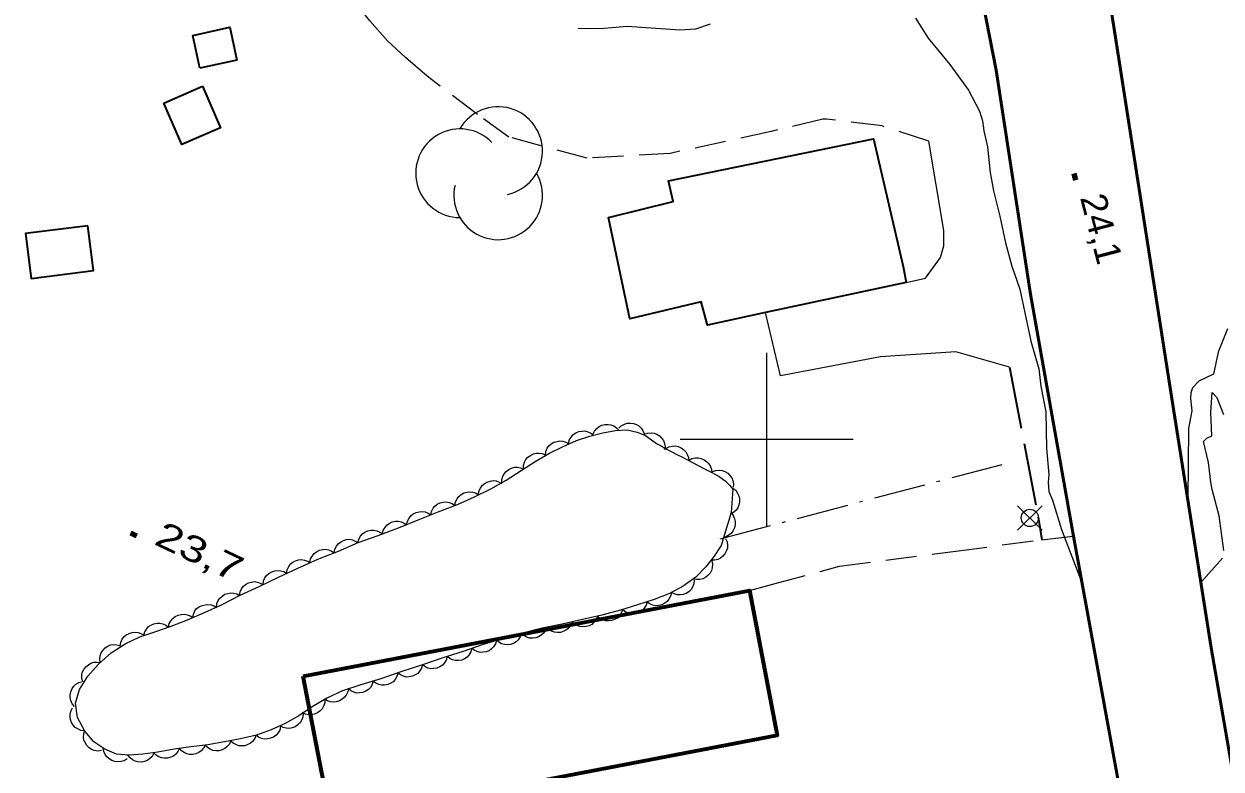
# Model space of a CAD drawing. Extents: x 356765 to 358572, y 5103174 to 5104650.
# Drawn here: x 358057.1 to 358126.3, y 5103980.9 to 5104024 of the extents above; entities that cross this region are included whole.
import ezdxf

# ---------------------------------------------------------------- set-up
doc = ezdxf.new("R2010")
doc.units = 0
doc.header["$LTSCALE"] = 0.6
for name, pattern in [('DOT_DASHED', [7.7, 5, -1.2, 0.3, -1.2]), ('LONG_DASHED', [7.5, 6, -1.5]), ('MEDIUM_DASHED', [4.5, 3, -1.5])]:
    doc.linetypes.add(name, pattern=pattern)
for name, color, linetype, lineweight in [('19', 7, 'Continuous', 13), ('2', 7, 'Continuous', 13), ('21', 7, 'Continuous', 53), ('3', 7, 'Continuous', 140), ('31', 7, 'Continuous', 70), ('36', 7, 'Continuous', 13), ('41', 7, 'DOT_DASHED', 25), ('44', 7, 'Continuous', 25), ('52', 7, 'Continuous', 13), ('61', 7, 'Continuous', 13)]:
    doc.layers.add(name, color=color, linetype=linetype, lineweight=lineweight)

msp = doc.modelspace()

# ---------------------------------------------------------------- linework, layer by layer
at = {"layer": '19', "linetype": 'MEDIUM_DASHED'}
msp.add_lwpolyline([(358083.27, 5104018.78), (358080.37, 5104020.98), (358079.11, 5104022.07), (358078.08, 5104023.03), (358077.06, 5104024.19), (358075.57, 5104026.09), (358074.78, 5104027.31), (358073.89, 5104028.69), (358072.98, 5104031.45), (358072.54, 5104033.8)], dxfattribs=at)
at = {"layer": '19'}
for points in [[(358108.05, 5104009.07), (358109.18, 5104009.31), (358110.05, 5104010.5), (358110.24, 5104011.18), (358110.24, 5104012.06), (358109.36, 5104017.23)], [(358114.03, 5104004.17), (358110.93, 5104005.05), (358106.57, 5104004.76), (358100.79, 5104003.67), (358099.92, 5104007.32)]]:
    msp.add_lwpolyline(points, dxfattribs=at)
at = {"layer": '2'}
for points in [[(358089.1, 5104023.76), (358089.65, 5104023.74), (358090.59, 5104023.76), (358091.93, 5104023.87), (358094.97, 5104023.66), (358095.89, 5104023.73), (358096.75, 5104024.01)], [(358108.59, 5104024.34), (358109.33, 5104023.18), (358110.59, 5104021.67), (358111.66, 5104020.18), (358112.29, 5104018.96), (358112.47, 5104018.4), (358112.55, 5104017.83), (358112.76, 5104016.91), (358112.91, 5104015.42), (358113.1, 5104014.36), (358113.47, 5104012.9), (358113.79, 5104011.36), (358114.17, 5104010), (358114.62, 5104008.68), (358115.27, 5104005.68), (358115.72, 5104004.07), (358115.84, 5104003.07), (358116.13, 5104001.59), (358116.17, 5103999.46), (358116.3, 5103997.96), (358116.27, 5103997.51), (358116.3, 5103996.99), (358116.51, 5103996.48), (358117.03, 5103994.78), (358118.23, 5103991.67)], [(358126.64, 5104006.38), (358126.09, 5104005.03), (358125.82, 5104003.76), (358124.98, 5104003.36), (358124.6, 5104002.97), (358124.51, 5104002.69), (358124.5, 5104002.36), (358124.57, 5104001.65), (358124.37, 5104000.63), (358124.33, 5103996.53)], [(358126.42, 5103993.58), (358126.15, 5103995.57), (358125.75, 5103997.09), (358125.66, 5103997.53), (358125.54, 5103998.65), (358125.24, 5103999.88), (358125.44, 5104000.07), (358125.73, 5104000.19), (358125.66, 5104001.54), (358125.74, 5104002.7), (358126.01, 5104002.42), (358126.4, 5104001.43)], [(358125.09, 5103991.72), (358126.35, 5103993.13)]]:
    msp.add_lwpolyline(points, dxfattribs=at)
at = {"layer": '21'}
for points in [[(358111.56, 5104089.84), (358112.18, 5104082.32), (358112.67, 5104075.36), (358112.94, 5104068.7), (358113.69, 5104063.91), (358114.73, 5104056.94), (358116.56, 5104045.55), (358120.06, 5104023.83), (358123.36, 5104002.72), (358125.68, 5103987.94), (358128.72, 5103970.5)], [(358126.57, 5103944.02), (358124.42, 5103956.36), (358122.99, 5103965), (358122.08, 5103970.54), (358117.73, 5103994.4), (358117.6, 5103995.16), (358115.24, 5104008.38), (358113.25, 5104021.34), (358110.21, 5104036.88), (358109.57, 5104041.24), (358108.36, 5104049.43), (358105.57, 5104053.09), (358101.86, 5104055.91), (358096.98, 5104057.93), (358092.42, 5104058.8), (358086.82, 5104058.8), (358082.27, 5104058.41), (358073.98, 5104057.11), (358060.14, 5104054.76), (358034.75, 5104050.25)]]:
    msp.add_lwpolyline(points, dxfattribs=at)
at = {"layer": '21', "linetype": 'LONG_DASHED', "lineweight": 35}
msp.add_lwpolyline([(358114.03, 5104004.17), (358115.68, 5103995.49), (358115.9, 5103994.19)], dxfattribs=at)
at = {"layer": '3'}
for p, q in [((358117.74, 5104015.37), (358117.85, 5104014.98)), ((358063.21, 5103994.59), (358063.57, 5103994.42))]:
    msp.add_line(p, q, dxfattribs=at)
at = {"layer": '31', "lineweight": 35}
for points in [[(358067.23, 5104021.44), (358066.81, 5104023.33), (358068.95, 5104023.81), (358069.37, 5104021.92), (358067.23, 5104021.44)], [(358067.38, 5104020.4), (358068.42, 5104018.01), (358066.18, 5104017.04), (358065.14, 5104019.42), (358067.38, 5104020.4)], [(358108.05, 5104009.07), (358099.92, 5104007.32), (358096.57, 5104006.59), (358096.21, 5104007.95), (358092.08, 5104006.97), (358090.85, 5104012.82), (358094.59, 5104013.74), (358094.31, 5104014.93), (358106.17, 5104017.36), (358107.89, 5104009.98), (358108.05, 5104009.07)], [(358060.75, 5104012.34), (358057.15, 5104011.89), (358057.47, 5104009.3), (358061.07, 5104009.75), (358060.75, 5104012.34)]]:
    msp.add_lwpolyline(points, close=True, dxfattribs=at)
at = {"layer": '31'}
msp.add_lwpolyline([(358073.2, 5103986.3), (358098.99, 5103991.26), (358100.6, 5103982.88), (358074.81, 5103977.92), (358073.2, 5103986.3)], close=True, dxfattribs=at)
at = {"layer": '36'}
for p, q in [((358115.91, 5103994.75), (358114.5, 5103996.16)), ((358114.5, 5103994.75), (358115.91, 5103996.16))]:
    msp.add_line(p, q, dxfattribs=at)
msp.add_circle((358115.2068, 5103995.4574), 0.5, dxfattribs=at)
at = {"layer": '41'}
msp.add_line((358113.59, 5103998.53), (358097.28, 5103994.23), dxfattribs=at)
at = {"layer": '44'}
for points in [[(358091.44, 5104000.64), (358091.59, 5104000.78), (358091.77, 5104000.88), (358091.93, 5104000.93), (358092.1, 5104000.94), (358092.29, 5104000.92), (358092.47, 5104000.85), (358092.61, 5104000.78), (358092.74, 5104000.65), (358092.84, 5104000.5), (358092.91, 5104000.33)], [(358088.53, 5103999.78), (358088.59, 5103999.98), (358088.7, 5104000.15), (358088.81, 5104000.28), (358088.96, 5104000.37), (358089.13, 5104000.45), (358089.32, 5104000.47), (358089.48, 5104000.48), (358089.65, 5104000.43), (358089.82, 5104000.36), (358089.96, 5104000.25)], [(358089.95, 5104000.28), (358090.04, 5104000.47), (358090.17, 5104000.62), (358090.3, 5104000.73), (358090.46, 5104000.81), (358090.63, 5104000.85), (358090.83, 5104000.86), (358090.99, 5104000.84), (358091.15, 5104000.77), (358091.31, 5104000.67), (358091.43, 5104000.54)], [(358092.91, 5104000.29), (358093.11, 5104000.36), (358093.31, 5104000.37), (358093.48, 5104000.35), (358093.64, 5104000.29), (358093.8, 5104000.19), (358093.93, 5104000.05), (358094.03, 5103999.92), (358094.09, 5103999.75), (358094.12, 5103999.57), (358094.11, 5103999.39)], [(358087.2, 5103999.09), (358087.23, 5103999.29), (358087.31, 5103999.48), (358087.4, 5103999.62), (358087.54, 5103999.73), (358087.69, 5103999.83), (358087.88, 5103999.88), (358088.04, 5103999.91), (358088.21, 5103999.89), (358088.39, 5103999.83), (358088.55, 5103999.74)], [(358094.16, 5103999.47), (358094.34, 5103999.57), (358094.54, 5103999.61), (358094.71, 5103999.62), (358094.88, 5103999.58), (358095.05, 5103999.51), (358095.2, 5103999.39), (358095.32, 5103999.28), (358095.4, 5103999.12), (358095.47, 5103998.95), (358095.49, 5103998.77)], [(358085.93, 5103998.28), (358085.94, 5103998.49), (358086, 5103998.68), (358086.07, 5103998.83), (358086.19, 5103998.96), (358086.33, 5103999.07), (358086.51, 5103999.15), (358086.66, 5103999.2), (358086.84, 5103999.2), (358087.02, 5103999.17), (358087.19, 5103999.1)], [(358095.49, 5103998.78), (358095.67, 5103998.88), (358095.87, 5103998.92), (358096.04, 5103998.93), (358096.21, 5103998.89), (358096.38, 5103998.82), (358096.53, 5103998.7), (358096.65, 5103998.59), (358096.74, 5103998.43), (358096.8, 5103998.26), (358096.82, 5103998.08)], [(358084.68, 5103997.46), (358084.68, 5103997.67), (358084.74, 5103997.86), (358084.82, 5103998.01), (358084.93, 5103998.14), (358085.08, 5103998.25), (358085.25, 5103998.33), (358085.41, 5103998.38), (358085.59, 5103998.38), (358085.77, 5103998.35), (358085.93, 5103998.28)], [(358096.85, 5103998.13), (358097.05, 5103998.2), (358097.25, 5103998.21), (358097.42, 5103998.2), (358097.58, 5103998.13), (358097.74, 5103998.04), (358097.87, 5103997.9), (358097.97, 5103997.77), (358098.03, 5103997.61), (358098.07, 5103997.42), (358098.06, 5103997.24)], [(358083.33, 5103996.79), (358083.36, 5103997), (358083.45, 5103997.18), (358083.54, 5103997.32), (358083.67, 5103997.43), (358083.83, 5103997.53), (358084.02, 5103997.58), (358084.18, 5103997.61), (358084.35, 5103997.59), (358084.53, 5103997.53), (358084.69, 5103997.44)], [(358081.97, 5103996.18), (358082, 5103996.38), (358082.1, 5103996.56), (358082.19, 5103996.7), (358082.33, 5103996.81), (358082.49, 5103996.9), (358082.68, 5103996.94), (358082.84, 5103996.97), (358083.01, 5103996.94), (358083.19, 5103996.88), (358083.34, 5103996.78)], [(358098.04, 5103997.18), (358098.2, 5103997.05), (358098.31, 5103996.88), (358098.39, 5103996.74), (358098.42, 5103996.56), (358098.43, 5103996.38), (358098.38, 5103996.19), (358098.32, 5103996.04), (358098.22, 5103995.9), (358098.08, 5103995.77), (358097.92, 5103995.68)], [(358080.57, 5103995.63), (358080.61, 5103995.83), (358080.71, 5103996.01), (358080.81, 5103996.14), (358080.95, 5103996.25), (358081.12, 5103996.33), (358081.31, 5103996.37), (358081.47, 5103996.39), (358081.64, 5103996.35), (358081.81, 5103996.28), (358081.96, 5103996.18)], [(358079.18, 5103995.07), (358079.22, 5103995.27), (358079.32, 5103995.45), (358079.42, 5103995.58), (358079.56, 5103995.69), (358079.73, 5103995.77), (358079.91, 5103995.81), (358080.07, 5103995.83), (358080.25, 5103995.8), (358080.42, 5103995.73), (358080.57, 5103995.63)], [(358097.93, 5103995.76), (358098.06, 5103995.6), (358098.14, 5103995.41), (358098.18, 5103995.25), (358098.17, 5103995.07), (358098.14, 5103994.89), (358098.05, 5103994.72), (358097.96, 5103994.58), (358097.83, 5103994.47), (358097.67, 5103994.38), (358097.5, 5103994.32)], [(358076.36, 5103994.03), (358076.42, 5103994.23), (358076.52, 5103994.4), (358076.63, 5103994.53), (358076.77, 5103994.63), (358076.94, 5103994.71), (358077.13, 5103994.74), (358077.29, 5103994.75), (358077.46, 5103994.71), (358077.63, 5103994.63), (358077.78, 5103994.53)], [(358077.78, 5103994.53), (358077.83, 5103994.74), (358077.93, 5103994.91), (358078.03, 5103995.04), (358078.17, 5103995.14), (358078.34, 5103995.22), (358078.53, 5103995.26), (358078.69, 5103995.27), (358078.86, 5103995.23), (358079.03, 5103995.16), (358079.18, 5103995.06)], [(358074.99, 5103993.44), (358075.03, 5103993.64), (358075.12, 5103993.82), (358075.22, 5103993.96), (358075.35, 5103994.06), (358075.52, 5103994.15), (358075.7, 5103994.2), (358075.86, 5103994.22), (358076.04, 5103994.19), (358076.21, 5103994.12), (358076.36, 5103994.03)], [(358097.62, 5103994.27), (358097.7, 5103994.08), (358097.72, 5103993.87), (358097.72, 5103993.71), (358097.66, 5103993.54), (358097.58, 5103993.38), (358097.45, 5103993.24), (358097.32, 5103993.13), (358097.16, 5103993.06), (358096.98, 5103993.01), (358096.8, 5103993.01)], [(358073.59, 5103992.89), (358073.63, 5103993.09), (358073.73, 5103993.27), (358073.83, 5103993.4), (358073.97, 5103993.5), (358074.14, 5103993.59), (358074.33, 5103993.63), (358074.49, 5103993.65), (358074.66, 5103993.61), (358074.83, 5103993.54), (358074.98, 5103993.44)], [(358072.23, 5103992.25), (358072.27, 5103992.46), (358072.36, 5103992.64), (358072.45, 5103992.78), (358072.59, 5103992.89), (358072.75, 5103992.98), (358072.93, 5103993.03), (358073.1, 5103993.05), (358073.27, 5103993.02), (358073.45, 5103992.96), (358073.6, 5103992.87)], [(358096.83, 5103992.98), (358096.87, 5103992.78), (358096.85, 5103992.57), (358096.81, 5103992.41), (358096.72, 5103992.26), (358096.6, 5103992.12), (358096.45, 5103992.01), (358096.3, 5103991.93), (358096.13, 5103991.89), (358095.95, 5103991.89), (358095.77, 5103991.92)], [(358070.88, 5103991.6), (358070.91, 5103991.81), (358070.99, 5103992), (358071.08, 5103992.13), (358071.22, 5103992.25), (358071.38, 5103992.34), (358071.56, 5103992.4), (358071.72, 5103992.42), (358071.9, 5103992.4), (358072.07, 5103992.35), (358072.23, 5103992.26)], [(358069.52, 5103990.97), (358069.55, 5103991.18), (358069.64, 5103991.36), (358069.73, 5103991.5), (358069.87, 5103991.61), (358070.03, 5103991.7), (358070.21, 5103991.75), (358070.37, 5103991.78), (358070.55, 5103991.75), (358070.72, 5103991.69), (358070.88, 5103991.6)], [(358095.81, 5103991.85), (358095.79, 5103991.64), (358095.71, 5103991.46), (358095.62, 5103991.31), (358095.5, 5103991.19), (358095.34, 5103991.09), (358095.16, 5103991.03), (358095, 5103991), (358094.82, 5103991.01), (358094.64, 5103991.06), (358094.49, 5103991.15)], [(358068.18, 5103990.29), (358068.21, 5103990.5), (358068.29, 5103990.68), (358068.38, 5103990.82), (358068.51, 5103990.94), (358068.66, 5103991.04), (358068.85, 5103991.09), (358069.01, 5103991.13), (358069.18, 5103991.11), (358069.36, 5103991.06), (358069.52, 5103990.97)], [(358093.09, 5103990.61), (358093.03, 5103990.41), (358092.91, 5103990.24), (358092.81, 5103990.11), (358092.66, 5103990.02), (358092.49, 5103989.95), (358092.3, 5103989.92), (358092.13, 5103989.92), (358091.96, 5103989.97), (358091.8, 5103990.05), (358091.66, 5103990.16)], [(358094.49, 5103991.13), (358094.44, 5103990.93), (358094.34, 5103990.75), (358094.24, 5103990.62), (358094.1, 5103990.52), (358093.94, 5103990.44), (358093.75, 5103990.4), (358093.59, 5103990.38), (358093.41, 5103990.42), (358093.24, 5103990.49), (358093.09, 5103990.59)], [(358065.41, 5103989.14), (358065.46, 5103989.35), (358065.56, 5103989.52), (358065.66, 5103989.65), (358065.8, 5103989.76), (358065.97, 5103989.84), (358066.15, 5103989.88), (358066.32, 5103989.89), (358066.49, 5103989.86), (358066.66, 5103989.79), (358066.81, 5103989.69)], [(358066.81, 5103989.69), (358066.85, 5103989.9), (358066.94, 5103990.08), (358067.04, 5103990.21), (358067.18, 5103990.32), (358067.35, 5103990.4), (358067.53, 5103990.44), (358067.69, 5103990.46), (358067.87, 5103990.43), (358068.04, 5103990.37), (358068.19, 5103990.27)], [(358091.66, 5103990.15), (358091.59, 5103989.95), (358091.47, 5103989.79), (358091.36, 5103989.67), (358091.2, 5103989.58), (358091.03, 5103989.52), (358090.84, 5103989.5), (358090.68, 5103989.5), (358090.51, 5103989.56), (358090.35, 5103989.64), (358090.21, 5103989.76)], [(358063.99, 5103988.66), (358064.04, 5103988.87), (358064.15, 5103989.04), (358064.26, 5103989.17), (358064.4, 5103989.26), (358064.57, 5103989.34), (358064.76, 5103989.37), (358064.92, 5103989.38), (358065.09, 5103989.33), (358065.26, 5103989.26), (358065.41, 5103989.15)], [(358088.74, 5103989.44), (358088.66, 5103989.25), (358088.54, 5103989.09), (358088.42, 5103988.98), (358088.26, 5103988.9), (358088.08, 5103988.84), (358087.89, 5103988.84), (358087.73, 5103988.85), (358087.56, 5103988.91), (358087.4, 5103989.01), (358087.28, 5103989.13)], [(358090.21, 5103989.77), (358090.13, 5103989.58), (358090, 5103989.42), (358089.88, 5103989.3), (358089.73, 5103989.22), (358089.55, 5103989.17), (358089.36, 5103989.16), (358089.2, 5103989.17), (358089.03, 5103989.23), (358088.87, 5103989.32), (358088.74, 5103989.44)], [(358062.62, 5103988.05), (358062.65, 5103988.26), (358062.74, 5103988.44), (358062.83, 5103988.58), (358062.97, 5103988.69), (358063.13, 5103988.78), (358063.31, 5103988.83), (358063.47, 5103988.86), (358063.65, 5103988.84), (358063.82, 5103988.78), (358063.98, 5103988.69)], [(358085.82, 5103988.77), (358085.75, 5103988.58), (358085.63, 5103988.41), (358085.52, 5103988.29), (358085.36, 5103988.2), (358085.19, 5103988.14), (358085, 5103988.12), (358084.84, 5103988.13), (358084.67, 5103988.18), (358084.51, 5103988.27), (358084.37, 5103988.39)], [(358087.27, 5103989.14), (358087.2, 5103988.95), (358087.08, 5103988.78), (358086.96, 5103988.67), (358086.81, 5103988.58), (358086.64, 5103988.52), (358086.45, 5103988.5), (358086.28, 5103988.51), (358086.12, 5103988.57), (358085.95, 5103988.65), (358085.82, 5103988.77)], [(358061.46, 5103987.09), (358061.44, 5103987.3), (358061.47, 5103987.5), (358061.52, 5103987.66), (358061.62, 5103987.8), (358061.75, 5103987.94), (358061.91, 5103988.04), (358062.06, 5103988.11), (358062.23, 5103988.13), (358062.42, 5103988.12), (358062.59, 5103988.08)], [(358082.95, 5103987.91), (358082.89, 5103987.71), (358082.78, 5103987.53), (358082.67, 5103987.41), (358082.53, 5103987.31), (358082.36, 5103987.24), (358082.17, 5103987.21), (358082, 5103987.21), (358081.83, 5103987.25), (358081.67, 5103987.33), (358081.52, 5103987.44)], [(358084.37, 5103988.37), (358084.31, 5103988.17), (358084.2, 5103988), (358084.09, 5103987.88), (358083.94, 5103987.78), (358083.77, 5103987.71), (358083.58, 5103987.69), (358083.42, 5103987.68), (358083.25, 5103987.73), (358083.08, 5103987.81), (358082.94, 5103987.92)], [(358060.46, 5103985.98), (358060.4, 5103986.18), (358060.41, 5103986.38), (358060.44, 5103986.55), (358060.52, 5103986.7), (358060.63, 5103986.85), (358060.78, 5103986.97), (358060.92, 5103987.06), (358061.09, 5103987.11), (358061.27, 5103987.12), (358061.45, 5103987.1)], [(358081.52, 5103987.44), (358081.47, 5103987.24), (358081.36, 5103987.07), (358081.25, 5103986.94), (358081.1, 5103986.85), (358080.93, 5103986.77), (358080.74, 5103986.75), (358080.58, 5103986.74), (358080.41, 5103986.78), (358080.24, 5103986.86), (358080.1, 5103986.97)], [(358078.68, 5103986.49), (358078.62, 5103986.29), (358078.51, 5103986.12), (358078.4, 5103985.99), (358078.26, 5103985.9), (358078.09, 5103985.82), (358077.9, 5103985.79), (358077.74, 5103985.79), (358077.57, 5103985.83), (358077.4, 5103985.91), (358077.25, 5103986.02)], [(358080.1, 5103986.97), (358080.04, 5103986.77), (358079.93, 5103986.6), (358079.83, 5103986.47), (358079.68, 5103986.38), (358079.51, 5103986.3), (358079.32, 5103986.27), (358079.16, 5103986.26), (358078.99, 5103986.31), (358078.82, 5103986.38), (358078.68, 5103986.49)], [(358059.98, 5103984.55), (358059.84, 5103984.71), (358059.76, 5103984.9), (358059.72, 5103985.06), (358059.72, 5103985.23), (358059.76, 5103985.41), (358059.84, 5103985.59), (358059.93, 5103985.73), (358060.06, 5103985.84), (358060.22, 5103985.94), (358060.39, 5103985.99)], [(358077.25, 5103986.03), (358077.19, 5103985.83), (358077.08, 5103985.66), (358076.97, 5103985.53), (358076.82, 5103985.44), (358076.65, 5103985.37), (358076.46, 5103985.34), (358076.3, 5103985.33), (358076.13, 5103985.38), (358075.96, 5103985.46), (358075.82, 5103985.57)], [(358075.81, 5103985.61), (358075.77, 5103985.41), (358075.68, 5103985.22), (358075.59, 5103985.09), (358075.46, 5103984.97), (358075.3, 5103984.88), (358075.11, 5103984.83), (358074.95, 5103984.8), (358074.78, 5103984.83), (358074.6, 5103984.88), (358074.45, 5103984.98)], [(358060.56, 5103983.15), (358060.35, 5103983.17), (358060.17, 5103983.26), (358060.02, 5103983.34), (358059.91, 5103983.47), (358059.81, 5103983.63), (358059.75, 5103983.81), (358059.72, 5103983.97), (358059.73, 5103984.14), (358059.78, 5103984.32), (358059.87, 5103984.48)], [(358074.45, 5103984.97), (358074.44, 5103984.76), (358074.37, 5103984.57), (358074.29, 5103984.42), (358074.17, 5103984.29), (358074.02, 5103984.19), (358073.84, 5103984.12), (358073.68, 5103984.08), (358073.51, 5103984.08), (358073.33, 5103984.12), (358073.16, 5103984.2)], [(358073.19, 5103984.15), (358073.17, 5103983.94), (358073.1, 5103983.75), (358073.02, 5103983.61), (358072.89, 5103983.49), (358072.74, 5103983.38), (358072.56, 5103983.32), (358072.4, 5103983.28), (358072.22, 5103983.3), (358072.04, 5103983.34), (358071.88, 5103983.42)], [(358061.53, 5103982.01), (358061.32, 5103981.98), (358061.12, 5103982.02), (358060.97, 5103982.07), (358060.82, 5103982.17), (358060.69, 5103982.3), (358060.59, 5103982.47), (358060.52, 5103982.61), (358060.5, 5103982.79), (358060.51, 5103982.97), (358060.56, 5103983.15)], [(358071.89, 5103983.39), (358071.84, 5103983.19), (358071.73, 5103983.02), (358071.63, 5103982.89), (358071.48, 5103982.79), (358071.31, 5103982.72), (358071.13, 5103982.68), (358070.96, 5103982.67), (358070.79, 5103982.71), (358070.62, 5103982.79), (358070.48, 5103982.9)], [(358067.53, 5103982.32), (358067.44, 5103982.14), (358067.3, 5103981.99), (358067.17, 5103981.89), (358067, 5103981.82), (358066.82, 5103981.78), (358066.63, 5103981.79), (358066.47, 5103981.81), (358066.31, 5103981.89), (358066.16, 5103982), (358066.04, 5103982.14)], [(358069.01, 5103982.58), (358068.93, 5103982.38), (358068.79, 5103982.23), (358068.67, 5103982.12), (358068.51, 5103982.05), (358068.33, 5103982), (358068.14, 5103982), (358067.98, 5103982.01), (358067.82, 5103982.08), (358067.66, 5103982.18), (358067.53, 5103982.31)], [(358070.48, 5103982.9), (358070.4, 5103982.7), (358070.27, 5103982.54), (358070.16, 5103982.43), (358070, 5103982.35), (358069.82, 5103982.29), (358069.63, 5103982.28), (358069.47, 5103982.29), (358069.31, 5103982.35), (358069.15, 5103982.44), (358069.01, 5103982.56)], [(358063.02, 5103981.54), (358062.84, 5103981.42), (358062.65, 5103981.37), (358062.49, 5103981.35), (358062.31, 5103981.37), (358062.14, 5103981.43), (358061.98, 5103981.53), (358061.85, 5103981.64), (358061.75, 5103981.78), (358061.68, 5103981.95), (358061.64, 5103982.13)], [(358064.57, 5103981.85), (358064.47, 5103981.67), (358064.32, 5103981.53), (358064.18, 5103981.43), (358064.02, 5103981.37), (358063.84, 5103981.34), (358063.64, 5103981.36), (358063.48, 5103981.39), (358063.33, 5103981.48), (358063.19, 5103981.59), (358063.07, 5103981.74)], [(358066.04, 5103982.14), (358065.96, 5103981.95), (358065.83, 5103981.8), (358065.7, 5103981.69), (358065.54, 5103981.62), (358065.36, 5103981.57), (358065.17, 5103981.56), (358065.01, 5103981.58), (358064.85, 5103981.65), (358064.69, 5103981.75), (358064.57, 5103981.88)]]:
    msp.add_lwpolyline(points, dxfattribs=at)
at = {"layer": '44', "linetype": 'DOT_DASHED'}
msp.add_lwpolyline([(358097.93, 5103995.76), (358097.36, 5103993.87), (358096.96, 5103993.25), (358096.48, 5103992.63), (358095.89, 5103992.04), (358095.17, 5103991.51), (358094.38, 5103991.09), (358093.48, 5103990.74), (358092.52, 5103990.43), (358091.54, 5103990.12), (358090.47, 5103989.83), (358089.35, 5103989.58), (358088.17, 5103989.32), (358087.02, 5103989.08), (358085.88, 5103988.79), (358084.76, 5103988.49), (358083.61, 5103988.13), (358082.44, 5103987.74), (358081.28, 5103987.36), (358080.09, 5103986.97), (358078.85, 5103986.55), (358077.68, 5103986.16), (358076.54, 5103985.8), (358075.48, 5103985.46), (358074.56, 5103985.03), (358073.72, 5103984.53), (358072.94, 5103984.01), (358072.15, 5103983.57), (358071.34, 5103983.2), (358070.49, 5103982.9), (358069.57, 5103982.69), (358068.64, 5103982.51), (358067.68, 5103982.34), (358066.72, 5103982.22), (358065.74, 5103982.09), (358064.8, 5103981.92), (358063.92, 5103981.8), (358063.13, 5103981.74), (358062.41, 5103981.8), (358061.74, 5103982.09), (358061.1, 5103982.51), (358060.57, 5103983.13), (358060.16, 5103983.92), (358060.03, 5103984.74), (358060.26, 5103985.54), (358060.74, 5103986.3), (358061.37, 5103987.01), (358062.1, 5103987.65), (358062.9, 5103988.18), (358063.75, 5103988.58), (358064.62, 5103988.88), (358065.56, 5103989.2), (358066.51, 5103989.57), (358067.5, 5103989.98), (358068.52, 5103990.46), (358069.56, 5103990.99), (358070.66, 5103991.5), (358071.78, 5103992.04), (358072.89, 5103992.55), (358074.05, 5103993.07), (358075.23, 5103993.54), (358076.37, 5103994.03), (358077.53, 5103994.44), (358078.7, 5103994.88), (358079.85, 5103995.34), (358081, 5103995.8), (358082.11, 5103996.24), (358083.11, 5103996.68), (358084.04, 5103997.13), (358084.94, 5103997.63), (358085.8, 5103998.19), (358086.61, 5103998.72), (358087.43, 5103999.2), (358088.23, 5103999.59), (358088.99, 5103999.93), (358089.76, 5104000.18), (358090.53, 5104000.38), (358091.26, 5104000.51), (358091.92, 5104000.54), (358092.5, 5104000.42), (358092.99, 5104000.21), (358093.34, 5103999.97), (358093.62, 5103999.76), (358093.89, 5103999.62), (358094.11, 5103999.49), (358094.44, 5103999.32), (358094.84, 5103999.11), (358095.08, 5103998.99), (358095.38, 5103998.83), (358095.7, 5103998.66), (358096.04, 5103998.49), (358096.44, 5103998.28), (358096.86, 5103998.07), (358097.25, 5103997.84), (358097.59, 5103997.59), (358097.85, 5103997.34), (358098.03, 5103997.11)], close=True, dxfattribs=at)
at = {"layer": '44'}
for centre, start, end in [((358084.4696, 5104016.6586), 282.26917, 149.72626), ((358082.2672, 5104015.3782), 44.11537, 269.80396), ((358084.4696, 5104014.0977), 166.93686, 29.62122)]:
    msp.add_arc(centre, 2.5609, start, end, dxfattribs=at)
at = {"layer": '52', "linetype": 'MEDIUM_DASHED'}
for points in [[(358109.36, 5104017.23), (358106.66, 5104018.11), (358103.45, 5104018.5), (358103.24, 5104018.5), (358100.25, 5104017.79), (358094.41, 5104016.52), (358089.62, 5104016.24), (358085.09, 5104017.47), (358083.27, 5104018.78)], [(358098.99, 5103991.26), (358100.48, 5103991.67), (358104.2, 5103992.66), (358110.93, 5103993.54), (358115.9, 5103994.19), (358117.73, 5103994.4)]]:
    msp.add_lwpolyline(points, dxfattribs=at)
at = {"layer": '61'}
for p, q in [((358100, 5103995), (358100, 5104005)), ((358095, 5104000), (358105, 5104000))]:
    msp.add_line(p, q, dxfattribs=at)

# ---------------------------------------------------------------- texts
at = {"layer": '3'}
for s, rotation, width, p in [('24,1   ', 284.619, 1.05, (358118.1, 5104013.97)), ('23,7   ', 334.619, 1.35, (358064.51, 5103993.96))]:
    msp.add_text(s, height=1.5, rotation=rotation, dxfattribs=dict(at, width=width)).set_placement(p)

doc.saveas('drawing.dxf')
